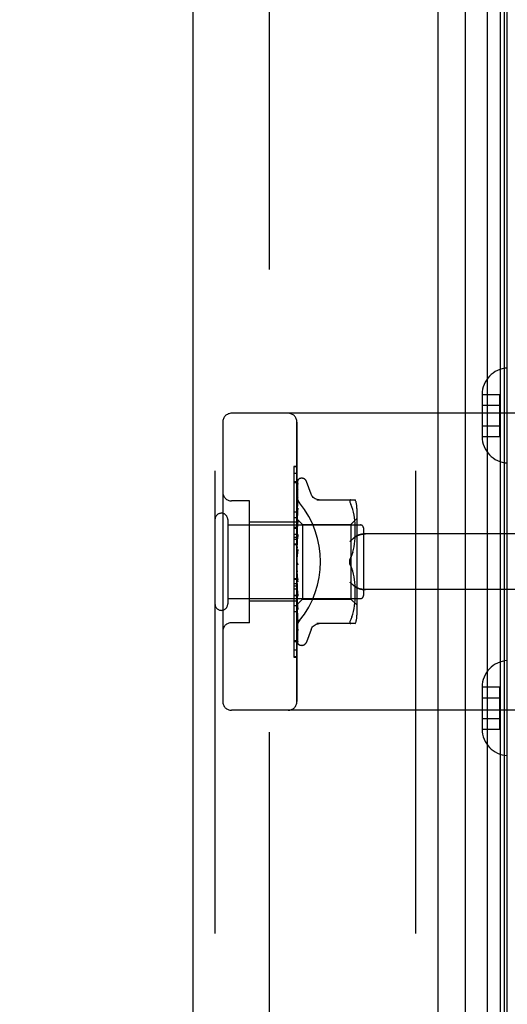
# Model space of a CAD drawing. Header units: inches. Extents: x 0 to 283, y 0 to 183.
# Tile 260 of 278: x 146.85 to 148.49, y 97.96 to 101.27. Entities that reach past the tile are written whole.
import ezdxf

# ---------------------------------------------------------------- set-up
doc = ezdxf.new("R2010")
doc.units = ezdxf.units.IN
doc.header["$LTSCALE"] = 15.583333
doc.header["$MEASUREMENT"] = 0
doc.linetypes.add('HIDDEN', pattern=[0.2, 0.1, -0.1])
doc.layers.get('0').update_dxf_attribs({"linetype": 'CONTINUOUS'})
for name, color, linetype in [('DEFAULT_2', 8, 'HIDDEN'), ('DIMENSIONS', 7, 'CONTINUOUS'), ('LEFTHAND_DOOR_ASSEMBLY', 7, 'CONTINUOUS'), ('RIGHTHAND_DOOR_ASSEMBLY', 7, 'CONTINUOUS')]:
    doc.layers.add(name, color=color, linetype=linetype)
doc.styles.get("Standard").update_dxf_attribs({"font": 'arial.ttf'})
doc.dimstyles.new('DIMSTYLE_1', dxfattribs={"dimtxt": 1.25, "dimasz": 1.666667, "dimexe": 0.09, "dimexo": 0.07, "dimgap": 0.0375, "dimtad": 0, "dimtih": 1, "dimtoh": 1, "dimzin": 4, "dimdsep": 46, "dimtxsty": 'Standard', "dimblk": '_FILLED', "dimblk1": '_FILLED', "dimblk2": '_FILLED', "dimcen": 0.09, "dimadec": 3, "dimazin": 1, "dimtfac": 1, "dimtdec": 3, "dimtofl": 0, "dimtmove": 0, "dimatfit": 3, "dimldrblk": '_FILLED', "dimfxl": 0, "dimtolj": 1, "dimtzin": 4, "dimarcsym": 0})

# ---------------------------------------------------------------- blocks, each defined once
blk = doc.blocks.new('_FILLED')
at = {"color": 0, "linetype": 'ByBlock'}
blk.add_solid([(0, 0), (-1, 0.2), (-1, -0.2)], dxfattribs=at)
blk = doc.blocks.new('*D12')
at = {"layer": 'DIMENSIONS', "color": 2, "linetype": 'Continuous'}
for p, q in [((147.4377, 125.072), (143.3374, 125.072)), ((144.8374, 125.072), (144.8374, 90.322)), ((144.8374, 53.072), (144.8374, 87.822)), ((147.4487, 53.072), (143.3374, 53.072))]:
    blk.add_line(p, q, dxfattribs=at)
at = {"layer": 'DIMENSIONS', "color": 2, "linetype": 'Continuous', "xscale": 1.6666666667, "yscale": 1.6666666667, "zscale": 1.6666666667}
for p, rotation in [((144.8374, 125.072), 90), ((144.8374, 53.072), 270)]:
    blk.add_blockref('_FILLED', p, dxfattribs=dict(at, rotation=rotation))
at = {"layer": 'DIMENSIONS', "color": 2, "linetype": 'Continuous', "insert": (144.8374, 89.697), "char_height": 1.25, "width": 4.36803, "attachment_point": 2, "line_spacing_factor": 0.9}
blk.add_mtext('72.00', dxfattribs=at)

msp = doc.modelspace()

# ---------------------------------------------------------------- linework, layer by layer
at = {"layer": 'DEFAULT_2', "color": 8, "linetype": 'HIDDEN'}
msp.add_line((147.6879, 123.8064), (147.6879, 54.3375), dxfattribs=at)
at = {"layer": 'LEFTHAND_DOOR_ASSEMBLY', "color": 8, "linetype": 'HIDDEN'}
for p, q in [((147.5054, 124.687), (147.5054, 53.457)), ((148.1804, 124.687), (148.1804, 53.457)), ((148.9794, 99.947), (147.5614, 99.947)), ((147.5314, 99.917), (147.5314, 98.977)), ((147.7814, 98.977), (147.7814, 99.917)), ((147.7714, 99.7448), (147.7714, 99.3341)), ((147.7814, 99.7448), (147.7714, 99.7448)), ((147.7814, 99.7163), (147.7714, 99.7163)), ((147.6214, 99.652), (147.5614, 99.652)), ((147.6214, 99.242), (147.6214, 99.652)), ((147.7814, 99.58), (147.6214, 99.58)), ((147.7814, 99.595), (147.7714, 99.595)), ((147.7814, 99.5389), (147.7714, 99.5389)), ((147.7814, 99.5288), (147.7714, 99.5288)), ((147.7814, 99.5217), (147.7714, 99.5217)), ((148.9794, 99.5407), (148.0118, 99.5407)), ((147.7814, 99.5066), (147.7714, 99.5066)), ((147.7714, 99.3903), (147.7814, 99.3903)), ((148.9794, 99.3532), (148.0118, 99.3532)), ((147.7814, 99.314), (147.6214, 99.314)), ((147.7714, 99.3341), (147.7814, 99.3341)), ((147.7714, 99.3336), (147.7714, 99.1264)), ((147.7814, 99.3336), (147.7714, 99.3336)), ((147.7814, 99.332), (147.7714, 99.332)), ((147.7814, 99.2786), (147.7714, 99.2786)), ((147.6214, 99.242), (147.5614, 99.242)), ((147.7714, 99.1817), (147.7814, 99.1817)), ((147.7814, 99.1272), (147.7714, 99.1272)), ((147.7714, 99.1264), (147.7814, 99.1264)), ((148.9794, 98.947), (147.5614, 98.947))]:
    msp.add_line(p, q, dxfattribs=at)
for points in [[(147.7902, 99.645), (147.7897, 99.6455), (147.7893, 99.6461), (147.7888, 99.6468), (147.7884, 99.6474), (147.7879, 99.648), (147.7875, 99.6487), (147.7871, 99.6494), (147.7867, 99.6501), (147.7862, 99.6508), (147.7859, 99.6515), (147.7855, 99.6522), (147.7851, 99.6529), (147.7848, 99.6537), (147.7844, 99.6544), (147.7841, 99.6552), (147.7838, 99.656), (147.7835, 99.6567), (147.7833, 99.6575), (147.783, 99.6583), (147.7828, 99.6591), (147.7826, 99.6599), (147.7824, 99.6607), (147.7822, 99.6614), (147.782, 99.6622), (147.7819, 99.663), (147.7817, 99.6638), (147.7816, 99.6646), (147.7816, 99.6653), (147.7815, 99.6661), (147.7814, 99.6669), (147.7814, 99.6676), (147.7814, 99.6684)], [(147.9606, 99.5157), (147.9611, 99.5163), (147.9617, 99.5169), (147.9622, 99.5174), (147.9627, 99.518), (147.9633, 99.5186), (147.9639, 99.5191), (147.9644, 99.5197), (147.965, 99.5203), (147.9656, 99.5208), (147.9662, 99.5214), (147.9668, 99.522), (147.9675, 99.5225), (147.9681, 99.5231), (147.9687, 99.5236), (147.9694, 99.5242), (147.97, 99.5247), (147.9707, 99.5253), (147.9713, 99.5258), (147.972, 99.5263), (147.9726, 99.5269), (147.9733, 99.5274), (147.974, 99.5279), (147.9746, 99.5284), (147.9753, 99.5289), (147.9759, 99.5294), (147.9766, 99.5299), (147.9773, 99.5303), (147.9779, 99.5308), (147.9786, 99.5312), (147.9792, 99.5317), (147.9799, 99.5321), (147.9806, 99.5325), (147.9812, 99.5329), (147.9818, 99.5333)], [(148.0118, 99.5407), (148.0106, 99.5407), (148.0093, 99.5407), (148.008, 99.5406), (148.0068, 99.5406), (148.0055, 99.5405), (148.0043, 99.5403), (148.0031, 99.5402), (148.0019, 99.5401), (148.0007, 99.5399), (147.9995, 99.5397), (147.9984, 99.5395), (147.9973, 99.5393), (147.9962, 99.539), (147.9951, 99.5388), (147.9941, 99.5385), (147.9931, 99.5382), (147.9921, 99.5379), (147.9912, 99.5376), (147.9902, 99.5373), (147.9894, 99.537), (147.9885, 99.5366), (147.9876, 99.5363), (147.9868, 99.536), (147.986, 99.5356), (147.9853, 99.5352), (147.9845, 99.5349), (147.9838, 99.5345), (147.9831, 99.5341), (147.9825, 99.5337), (147.9818, 99.5333)], [(147.9818, 99.3606), (147.9812, 99.361), (147.9806, 99.3614), (147.9799, 99.3619), (147.9792, 99.3623), (147.9786, 99.3627), (147.9779, 99.3632), (147.9773, 99.3637), (147.9766, 99.3641), (147.9759, 99.3646), (147.9753, 99.3651), (147.9746, 99.3656), (147.974, 99.3661), (147.9733, 99.3666), (147.9726, 99.3671), (147.972, 99.3676), (147.9713, 99.3682), (147.9707, 99.3687), (147.97, 99.3692), (147.9694, 99.3698), (147.9687, 99.3703), (147.9681, 99.3709), (147.9675, 99.3714), (147.9668, 99.372), (147.9662, 99.3726), (147.9656, 99.3731), (147.965, 99.3737), (147.9644, 99.3743), (147.9639, 99.3748), (147.9633, 99.3754), (147.9627, 99.376), (147.9622, 99.3765), (147.9617, 99.3771), (147.9611, 99.3777), (147.9606, 99.3782)], [(147.9818, 99.3606), (147.9825, 99.3602), (147.9831, 99.3599), (147.9838, 99.3595), (147.9845, 99.3591), (147.9853, 99.3587), (147.986, 99.3584), (147.9868, 99.358), (147.9876, 99.3577), (147.9885, 99.3573), (147.9894, 99.357), (147.9902, 99.3567), (147.9912, 99.3564), (147.9921, 99.3561), (147.9931, 99.3558), (147.9941, 99.3555), (147.9951, 99.3552), (147.9962, 99.355), (147.9973, 99.3547), (147.9984, 99.3545), (147.9995, 99.3543), (148.0007, 99.3541), (148.0019, 99.3539), (148.0031, 99.3538), (148.0043, 99.3536), (148.0055, 99.3535), (148.0068, 99.3534), (148.008, 99.3533), (148.0093, 99.3533), (148.0106, 99.3532), (148.0118, 99.3532)], [(147.7814, 99.2256), (147.7814, 99.2264), (147.7814, 99.2271), (147.7815, 99.2279), (147.7816, 99.2286), (147.7816, 99.2294), (147.7817, 99.2302), (147.7819, 99.231), (147.782, 99.2317), (147.7822, 99.2325), (147.7824, 99.2333), (147.7826, 99.2341), (147.7828, 99.2349), (147.783, 99.2357), (147.7833, 99.2364), (147.7835, 99.2372), (147.7838, 99.238), (147.7841, 99.2388), (147.7844, 99.2395), (147.7848, 99.2403), (147.7851, 99.241), (147.7855, 99.2418), (147.7859, 99.2425), (147.7862, 99.2432), (147.7867, 99.2439), (147.7871, 99.2446), (147.7875, 99.2453), (147.7879, 99.2459), (147.7884, 99.2466), (147.7888, 99.2472), (147.7893, 99.2478), (147.7897, 99.2484), (147.7902, 99.249)]]:
    msp.add_lwpolyline(points, dxfattribs=at)
for centre, start, end in [((147.5614, 99.917), 90, 180), ((147.7514, 99.917), 0, 90), ((147.5614, 99.682), 180, 270), ((147.5614, 99.212), 90, 180), ((147.5614, 98.977), 180, 270), ((147.7514, 98.977), 270, 360)]:
    msp.add_arc(centre, 0.03, start, end, dxfattribs=at)
msp.add_ellipse((147.5484, 99.447), major_axis=(0.3125, 0), ratio=1, start_param=-0.686108, end_param=0.686108, dxfattribs=at)
at = {"layer": 'RIGHTHAND_DOOR_ASSEMBLY', "color": 7, "linetype": 'Continuous'}
for p, q in [((148.4227, 53.4066), (148.4227, 124.7374)), ((148.3475, 124.709), (148.3475, 53.435)), ((148.4661, 124.7284), (148.4661, 53.4155)), ((148.4798, 124.7216), (148.4798, 53.4223)), ((148.4885, 124.7193), (148.4885, 53.4247))]:
    msp.add_line(p, q, dxfattribs=at)
at = {"layer": 'RIGHTHAND_DOOR_ASSEMBLY', "color": 3, "linetype": 'Continuous'}
for p, q in [((147.4304, 124.687), (147.4304, 53.457)), ((148.2554, 124.687), (148.2554, 53.457))]:
    msp.add_line(p, q, dxfattribs=at)
at = {"layer": 'RIGHTHAND_DOOR_ASSEMBLY', "color": 8, "linetype": 'HIDDEN'}
for p, q in [((147.5054, 124.687), (147.5054, 53.457)), ((148.1804, 124.687), (148.1804, 53.457)), ((148.4049, 100.0105), (148.4049, 100.0095)), ((148.4049, 100.0105), (148.4649, 100.0105)), ((148.4049, 100.0095), (148.4049, 99.8695)), ((148.4649, 99.8684), (148.4649, 100.0105)), ((148.4049, 99.9745), (148.4649, 99.9745)), ((148.9794, 99.947), (147.5614, 99.947)), ((147.5314, 99.917), (147.5314, 98.977)), ((147.7814, 99.917), (147.7814, 98.977)), ((148.4049, 99.9045), (148.4649, 99.9045)), ((148.4049, 99.8695), (148.4049, 99.8684)), ((148.4049, 99.8684), (148.4649, 99.8684)), ((147.7714, 99.7676), (147.7714, 99.5603)), ((147.7814, 99.7676), (147.7714, 99.7676)), ((147.7814, 99.7668), (147.7714, 99.7668)), ((147.7814, 99.7123), (147.7714, 99.7123)), ((147.7822, 99.5898), (147.7841, 99.7186)), ((147.7822, 99.5898), (147.7841, 99.718)), ((147.7822, 99.5846), (147.784, 99.7094)), ((147.7848, 99.7209), (147.7844, 99.7202)), ((147.7979, 99.7282), (147.7971, 99.7282)), ((147.829, 99.675), (147.8136, 99.7173)), ((147.7822, 99.5746), (147.784, 99.6907)), ((147.7822, 99.5744), (147.784, 99.6878)), ((147.784, 99.7085), (147.7834, 99.7073)), ((147.784, 99.6907), (147.7841, 99.6911)), ((147.784, 99.6878), (147.7841, 99.6883)), ((147.6214, 99.652), (147.5614, 99.652)), ((147.6214, 99.242), (147.6214, 99.652)), ((147.782, 99.6465), (147.7814, 99.6409)), ((147.7829, 99.6536), (147.782, 99.6465)), ((147.7822, 99.5599), (147.784, 99.6631)), ((147.7822, 99.5595), (147.784, 99.6592)), ((147.784, 99.6632), (147.7841, 99.6632)), ((147.784, 99.6592), (147.7841, 99.6593)), ((147.8487, 99.6553), (147.9779, 99.6553)), ((147.9625, 99.6553), (147.9612, 99.6551)), ((147.7714, 99.6154), (147.7814, 99.6154)), ((147.7833, 99.6205), (147.782, 99.6083)), ((147.7822, 99.5411), (147.784, 99.6278)), ((147.7822, 99.5407), (147.784, 99.623)), ((147.784, 99.6276), (147.7833, 99.6205)), ((147.784, 99.6278), (147.784, 99.6276)), ((147.9661, 99.6323), (147.9625, 99.6407)), ((147.9692, 99.6234), (147.9661, 99.6323)), ((147.9717, 99.6141), (147.9692, 99.6235)), ((147.9737, 99.6045), (147.9717, 99.6141)), ((147.9834, 99.6266), (147.9834, 99.2674)), ((147.5484, 99.589), (147.5484, 99.305)), ((147.7814, 99.58), (147.6214, 99.58)), ((147.782, 99.6083), (147.7814, 99.602)), ((147.7814, 99.5912), (147.8004, 99.5722)), ((147.7814, 99.5877), (147.7822, 99.5847)), ((147.784, 99.5856), (147.7814, 99.5575)), ((147.7814, 99.5825), (147.7822, 99.5846)), ((147.7814, 99.5791), (147.7822, 99.5746)), ((147.7822, 99.5898), (147.7822, 99.5898)), ((147.7822, 99.5898), (147.7822, 99.5898)), ((147.7822, 99.5188), (147.784, 99.5859)), ((147.7822, 99.5847), (147.7822, 99.5846)), ((147.7822, 99.5846), (147.7822, 99.5847)), ((147.7822, 99.5183), (147.784, 99.5804)), ((147.784, 99.5859), (147.784, 99.5856)), ((147.9634, 99.5722), (147.9834, 99.5922)), ((147.9752, 99.595), (147.9737, 99.6046)), ((147.9763, 99.5856), (147.9752, 99.595)), ((147.9771, 99.5767), (147.9763, 99.5856)), ((147.9775, 99.568), (147.9771, 99.5767)), ((147.5484, 99.571), (147.9954, 99.571)), ((147.7814, 99.562), (147.7714, 99.562)), ((147.7714, 99.5603), (147.7814, 99.5603)), ((147.7714, 99.5599), (147.7714, 99.1492)), ((147.7814, 99.5599), (147.7714, 99.5599)), ((147.7814, 99.5707), (147.7822, 99.5744)), ((147.7814, 99.5658), (147.7822, 99.5599)), ((147.7814, 99.5545), (147.7822, 99.5596)), ((147.7814, 99.5482), (147.7822, 99.5412)), ((147.7822, 99.5746), (147.7822, 99.5744)), ((147.7822, 99.5744), (147.7822, 99.5746)), ((147.7822, 99.5599), (147.7822, 99.5596)), ((147.7822, 99.5595), (147.7822, 99.5599)), ((147.8004, 99.5722), (147.8004, 99.3217)), ((147.8004, 99.5722), (147.9634, 99.5722)), ((147.9634, 99.5722), (147.9634, 99.3217)), ((147.9778, 99.5596), (147.9775, 99.5681)), ((147.9779, 99.5513), (147.9778, 99.5598)), ((147.9778, 99.5429), (147.9779, 99.5515)), ((148.0054, 99.561), (148.0054, 99.333)), ((147.7814, 99.5343), (147.7822, 99.5407)), ((147.784, 99.5386), (147.7814, 99.5091)), ((147.7814, 99.5269), (147.7822, 99.519)), ((147.7814, 99.511), (147.7822, 99.5185)), ((147.7822, 99.5407), (147.7822, 99.5412)), ((147.7822, 99.5411), (147.7822, 99.5407)), ((147.7822, 99.4939), (147.784, 99.5389)), ((147.7822, 99.4934), (147.784, 99.5329)), ((147.7822, 99.5187), (147.7822, 99.519)), ((147.7822, 99.5188), (147.7822, 99.5185)), ((147.7822, 99.5183), (147.7822, 99.5187)), ((147.784, 99.5389), (147.784, 99.5386)), ((147.9751, 99.507), (147.9763, 99.5165)), ((147.9763, 99.5163), (147.9771, 99.5256)), ((147.977, 99.5254), (147.9776, 99.5345)), ((147.9775, 99.5343), (147.9778, 99.5431)), ((148.9794, 99.5407), (148.0118, 99.5407)), ((147.7814, 99.5036), (147.7714, 99.5036)), ((147.7814, 99.5027), (147.7822, 99.4942)), ((147.7814, 99.4854), (147.7822, 99.4937)), ((147.784, 99.4884), (147.7814, 99.4584)), ((147.7822, 99.4934), (147.7822, 99.4942)), ((147.7822, 99.4939), (147.7822, 99.4937)), ((147.7822, 99.4665), (147.784, 99.4819)), ((147.9692, 99.479), (147.9717, 99.4883)), ((147.9717, 99.4882), (147.9737, 99.4977)), ((147.9736, 99.4976), (147.9752, 99.5072)), ((147.7814, 99.4765), (147.7822, 99.4677)), ((147.7814, 99.4493), (147.7822, 99.4404)), ((147.9625, 99.4616), (147.9661, 99.4701)), ((147.7814, 99.4435), (147.7816, 99.4431)), ((147.7814, 99.431), (147.7822, 99.4399)), ((147.7814, 99.4219), (147.7822, 99.4134)), ((147.7814, 99.4042), (147.7822, 99.4129)), ((147.7822, 99.4417), (147.7829, 99.4407)), ((147.784, 99.3862), (147.7822, 99.4138)), ((147.7822, 99.4138), (147.7822, 99.4129)), ((147.7822, 99.4132), (147.7822, 99.4134)), ((147.784, 99.38), (147.7822, 99.4132)), ((147.9625, 99.4324), (147.9661, 99.4238)), ((147.9692, 99.4149), (147.9661, 99.4238)), ((147.9717, 99.4056), (147.9692, 99.415)), ((147.7814, 99.3873), (147.7714, 99.3873)), ((147.784, 99.3802), (147.7814, 99.4101)), ((147.7814, 99.3955), (147.7822, 99.3876)), ((147.7814, 99.3789), (147.7822, 99.3871)), ((147.784, 99.3368), (147.7822, 99.3878)), ((147.7822, 99.3878), (147.7822, 99.3871)), ((147.7822, 99.3873), (147.7822, 99.3876)), ((147.784, 99.3311), (147.7822, 99.3873)), ((147.784, 99.3802), (147.784, 99.38)), ((147.9737, 99.3962), (147.9717, 99.4057)), ((147.9752, 99.3868), (147.9736, 99.3963)), ((147.9763, 99.3775), (147.9751, 99.387)), ((147.9771, 99.3683), (147.9763, 99.3776)), ((147.7814, 99.3723), (147.7714, 99.3723)), ((147.7814, 99.3651), (147.7714, 99.3651)), ((147.7814, 99.355), (147.7714, 99.355)), ((147.7814, 99.3709), (147.7822, 99.364)), ((147.7814, 99.356), (147.7822, 99.3635)), ((147.7814, 99.3603), (147.784, 99.3313)), ((147.7814, 99.3491), (147.7822, 99.3433)), ((147.784, 99.2916), (147.7822, 99.3641)), ((147.7822, 99.3641), (147.7822, 99.3635)), ((147.7822, 99.3636), (147.7822, 99.364)), ((147.784, 99.2864), (147.7822, 99.3636)), ((147.9776, 99.3595), (147.977, 99.3685)), ((147.9778, 99.3509), (147.9775, 99.3597)), ((147.9779, 99.3425), (147.9778, 99.3511)), ((148.9794, 99.3532), (148.0118, 99.3532)), ((147.5484, 99.323), (147.9954, 99.323)), ((147.7814, 99.314), (147.6214, 99.314)), ((147.7814, 99.3365), (147.7822, 99.343)), ((147.7814, 99.3308), (147.7822, 99.3264)), ((147.7814, 99.3209), (147.7822, 99.3261)), ((147.7814, 99.3167), (147.7822, 99.3139)), ((147.7814, 99.3099), (147.7822, 99.3137)), ((147.784, 99.252), (147.7822, 99.3434)), ((147.7822, 99.3434), (147.7822, 99.343)), ((147.7822, 99.343), (147.7822, 99.3433)), ((147.784, 99.2476), (147.7822, 99.343)), ((147.7822, 99.3265), (147.7822, 99.3261)), ((147.784, 99.2194), (147.7822, 99.3265)), ((147.7822, 99.3262), (147.7822, 99.3264)), ((147.784, 99.216), (147.7822, 99.3262)), ((147.7822, 99.3035), (147.8004, 99.3217)), ((147.7822, 99.3139), (147.7822, 99.3137)), ((147.784, 99.1951), (147.7822, 99.3139)), ((147.7822, 99.3137), (147.7822, 99.3139)), ((147.784, 99.1928), (147.7822, 99.3137)), ((147.784, 99.3313), (147.784, 99.3311)), ((147.8004, 99.3217), (147.9634, 99.3217)), ((147.9634, 99.3217), (147.9834, 99.3017)), ((147.9763, 99.3083), (147.9771, 99.3173)), ((147.9771, 99.3172), (147.9775, 99.326)), ((147.9775, 99.3258), (147.9778, 99.3343)), ((147.9778, 99.3342), (147.9779, 99.3426)), ((147.7814, 99.299), (147.7714, 99.299)), ((147.7814, 99.3039), (147.7822, 99.306)), ((147.7814, 99.3028), (147.7822, 99.3035)), ((147.7822, 99.3062), (147.7822, 99.306)), ((147.7841, 99.1788), (147.7822, 99.3062)), ((147.7822, 99.3061), (147.7822, 99.3061)), ((147.7841, 99.1744), (147.7822, 99.3035)), ((147.7828, 99.2986), (147.784, 99.2866)), ((147.784, 99.2866), (147.784, 99.2864)), ((147.9692, 99.2705), (147.9717, 99.2799)), ((147.9717, 99.2799), (147.9737, 99.2895)), ((147.9737, 99.2894), (147.9752, 99.299)), ((147.9752, 99.299), (147.9763, 99.3084)), ((147.7814, 99.2717), (147.782, 99.2657)), ((147.782, 99.2657), (147.7828, 99.2581)), ((147.784, 99.2476), (147.784, 99.2476)), ((147.9661, 99.2617), (147.9625, 99.2532)), ((147.9661, 99.2617), (147.9692, 99.2706)), ((147.6214, 99.242), (147.5614, 99.242)), ((147.7841, 99.2158), (147.784, 99.216)), ((147.829, 99.219), (147.8136, 99.1767)), ((147.9779, 99.2387), (147.8487, 99.2387)), ((147.7842, 99.1942), (147.784, 99.1951)), ((147.7841, 99.1921), (147.784, 99.1928)), ((147.7814, 99.1776), (147.7714, 99.1776)), ((147.7814, 99.1492), (147.7714, 99.1492)), ((147.7855, 99.1705), (147.7857, 99.1703)), ((147.7979, 99.1657), (147.7971, 99.1657)), ((148.4049, 99.0255), (148.4049, 99.0245)), ((148.4049, 99.0255), (148.4649, 99.0255)), ((148.4049, 99.0245), (148.4049, 98.8845)), ((148.4649, 98.8834), (148.4649, 99.0255)), ((148.4049, 98.9895), (148.4649, 98.9895)), ((148.9794, 98.947), (147.5614, 98.947)), ((148.4049, 98.9195), (148.4649, 98.9195)), ((148.4049, 98.8845), (148.4049, 98.8834)), ((148.4049, 98.8834), (148.4649, 98.8834))]:
    msp.add_line(p, q, dxfattribs=at)
for points in [[(147.7847, 99.7213), (147.7843, 99.7205), (147.7837, 99.7192), (147.7832, 99.7178), (147.7827, 99.7163), (147.7822, 99.7148), (147.7818, 99.7132), (147.7814, 99.7115)], [(147.7844, 99.7202), (147.7841, 99.7199), (147.7838, 99.7195), (147.7835, 99.719), (147.7832, 99.7186), (147.7829, 99.7181), (147.7826, 99.7175), (147.7823, 99.7169), (147.782, 99.7163), (147.7818, 99.7157), (147.7815, 99.715), (147.7814, 99.7148)], [(147.7822, 99.7192), (147.7822, 99.719), (147.7818, 99.7182), (147.7814, 99.7172)], [(147.7842, 99.7105), (147.7839, 99.7091), (147.7834, 99.7071), (147.7829, 99.705), (147.7825, 99.7029), (147.7821, 99.7006), (147.7817, 99.6984), (147.7814, 99.6966)], [(147.7843, 99.7089), (147.7843, 99.709), (147.7843, 99.709), (147.7843, 99.709), (147.7842, 99.7088), (147.784, 99.7085)], [(147.784, 99.7186), (147.7841, 99.7192), (147.7842, 99.7198), (147.7843, 99.7204), (147.7845, 99.7209), (147.7847, 99.7213)], [(147.784, 99.718), (147.7841, 99.7184), (147.7842, 99.719), (147.7843, 99.7196), (147.7844, 99.7201), (147.7846, 99.7205), (147.7847, 99.7207), (147.7848, 99.7209), (147.7849, 99.7209)], [(147.784, 99.7094), (147.7841, 99.7098), (147.7841, 99.7103), (147.7842, 99.7105)], [(147.7849, 99.7209), (147.7849, 99.7209), (147.7848, 99.7209)], [(147.7834, 99.7073), (147.7831, 99.7068), (147.7828, 99.7063), (147.7825, 99.7057), (147.7823, 99.7052), (147.782, 99.7045), (147.7817, 99.7039), (147.7815, 99.7032), (147.7814, 99.703)], [(147.7841, 99.6911), (147.7838, 99.6891), (147.7833, 99.6863), (147.7829, 99.6835), (147.7825, 99.6806), (147.782, 99.6777), (147.7817, 99.6747), (147.7814, 99.6728)], [(147.7829, 99.6856), (147.7825, 99.6849), (147.7822, 99.6842), (147.7819, 99.6834), (147.7816, 99.6826), (147.7814, 99.6822)], [(147.7841, 99.6883), (147.7841, 99.6883), (147.7841, 99.6882), (147.784, 99.688), (147.7839, 99.6877), (147.7837, 99.6873), (147.7835, 99.6868), (147.7829, 99.6856)], [(147.784, 99.7076), (147.7841, 99.7081), (147.7841, 99.7085), (147.7842, 99.7088), (147.7843, 99.7089)], [(147.7814, 99.6684), (147.7814, 99.6676), (147.7814, 99.6669), (147.7815, 99.6661), (147.7816, 99.6653), (147.7816, 99.6646), (147.7817, 99.6638), (147.7819, 99.663), (147.782, 99.6622), (147.7822, 99.6614), (147.7824, 99.6607), (147.7826, 99.6599), (147.7828, 99.6591), (147.783, 99.6583), (147.7833, 99.6575), (147.7835, 99.6567), (147.7838, 99.656), (147.7841, 99.6552), (147.7844, 99.6544), (147.7848, 99.6537), (147.7851, 99.6529), (147.7855, 99.6522), (147.7859, 99.6515), (147.7862, 99.6508), (147.7867, 99.6501), (147.7871, 99.6494), (147.7875, 99.6487), (147.7879, 99.648), (147.7884, 99.6474), (147.7888, 99.6468), (147.7893, 99.6461), (147.7897, 99.6455), (147.7902, 99.645)], [(147.7841, 99.6593), (147.7841, 99.6593), (147.784, 99.6592), (147.784, 99.6589), (147.7838, 99.6585), (147.7836, 99.6579), (147.7833, 99.6574), (147.783, 99.6567), (147.7827, 99.656), (147.7824, 99.6552), (147.782, 99.6544), (147.7817, 99.6535), (147.7814, 99.6528)], [(147.7841, 99.6632), (147.7837, 99.6607), (147.7829, 99.6536)], [(147.8565, 99.6553), (147.8529, 99.6556), (147.8492, 99.6563), (147.8456, 99.6574), (147.8423, 99.6591), (147.8391, 99.6611), (147.8363, 99.6635), (147.8337, 99.6663), (147.8316, 99.6693), (147.8299, 99.6726), (147.8291, 99.6745)], [(147.9596, 99.6538), (147.9592, 99.6527), (147.9591, 99.6514), (147.9592, 99.6499), (147.9596, 99.648), (147.9603, 99.6459), (147.9612, 99.6435), (147.9625, 99.6407)], [(147.9596, 99.6538), (147.9603, 99.6546), (147.9612, 99.6551)], [(147.7822, 99.6182), (147.7819, 99.6174), (147.7816, 99.6166), (147.7814, 99.6162)], [(147.784, 99.623), (147.784, 99.6228), (147.784, 99.6225), (147.7839, 99.6221), (147.7837, 99.6216), (147.7835, 99.621), (147.7832, 99.6203), (147.7829, 99.6196), (147.7822, 99.6182)], [(147.7814, 99.5912), (147.7816, 99.5909), (147.7818, 99.5906), (147.782, 99.5902), (147.7822, 99.5898)], [(147.7814, 99.5909), (147.7817, 99.5905), (147.7819, 99.5903), (147.7821, 99.5901), (147.7822, 99.5899), (147.7822, 99.5898), (147.7822, 99.5898)], [(147.7814, 99.5902), (147.7817, 99.59), (147.7819, 99.5899), (147.7821, 99.5898), (147.7822, 99.5897), (147.7822, 99.5898), (147.7822, 99.5898)], [(147.7814, 99.5894), (147.7816, 99.5896), (147.7818, 99.5897), (147.782, 99.5898), (147.7822, 99.5898)], [(147.7814, 99.5863), (147.7817, 99.5859), (147.7819, 99.5855), (147.7821, 99.5852), (147.7822, 99.5849), (147.7822, 99.5847), (147.7822, 99.5847)], [(147.7814, 99.5844), (147.7817, 99.5843), (147.7819, 99.5843), (147.7821, 99.5843), (147.7822, 99.5844), (147.7822, 99.5846)], [(147.7814, 99.5767), (147.7817, 99.5762), (147.7819, 99.5758), (147.7821, 99.5753), (147.7822, 99.575), (147.7822, 99.5747), (147.7822, 99.5746)], [(147.7828, 99.5765), (147.7821, 99.575), (147.7818, 99.5743), (147.7814, 99.5735)], [(147.784, 99.5804), (147.784, 99.5803), (147.784, 99.5798), (147.7839, 99.5793), (147.7837, 99.5786), (147.7834, 99.578), (147.7831, 99.5772), (147.7828, 99.5765)], [(147.7814, 99.5736), (147.7817, 99.5737), (147.7819, 99.5737), (147.7821, 99.5739), (147.7822, 99.5741), (147.7822, 99.5744)], [(147.7814, 99.5624), (147.7817, 99.5619), (147.7819, 99.5613), (147.7821, 99.5608), (147.7822, 99.5604), (147.7822, 99.56), (147.7822, 99.5599)], [(147.7814, 99.5583), (147.7817, 99.5584), (147.7819, 99.5586), (147.7821, 99.5589), (147.7822, 99.5592), (147.7822, 99.5595)], [(147.7814, 99.5439), (147.7817, 99.5433), (147.7819, 99.5428), (147.7821, 99.5422), (147.7822, 99.5417), (147.7822, 99.5412), (147.7822, 99.5411)], [(147.7814, 99.5389), (147.7817, 99.5392), (147.7819, 99.5395), (147.7821, 99.5398), (147.7822, 99.5402), (147.7822, 99.5407)], [(147.784, 99.5329), (147.784, 99.5323), (147.7839, 99.5316), (147.7836, 99.5309), (147.7834, 99.5302), (147.7831, 99.5296), (147.7828, 99.5289), (147.7824, 99.5283), (147.7821, 99.5277), (147.7818, 99.5271), (147.7815, 99.5265), (147.7814, 99.5263)], [(147.7814, 99.522), (147.7817, 99.5214), (147.7819, 99.5208), (147.7821, 99.5202), (147.7822, 99.5196), (147.7822, 99.519), (147.7822, 99.5188)], [(147.7814, 99.5162), (147.7817, 99.5165), (147.7819, 99.5169), (147.782, 99.5173), (147.7821, 99.5177), (147.7822, 99.5182), (147.7822, 99.5183)], [(147.9818, 99.5333), (147.9812, 99.5329), (147.9806, 99.5325), (147.9799, 99.5321), (147.9792, 99.5317), (147.9786, 99.5312), (147.9779, 99.5308), (147.9773, 99.5303), (147.9766, 99.5299), (147.9759, 99.5294), (147.9753, 99.5289), (147.9746, 99.5284), (147.974, 99.5279), (147.9733, 99.5274), (147.9726, 99.5269), (147.972, 99.5263), (147.9713, 99.5258), (147.9707, 99.5253), (147.97, 99.5247), (147.9694, 99.5242), (147.9687, 99.5236), (147.9681, 99.5231), (147.9675, 99.5225), (147.9668, 99.522), (147.9662, 99.5214), (147.9656, 99.5208), (147.965, 99.5203), (147.9644, 99.5197), (147.9639, 99.5191), (147.9633, 99.5186), (147.9627, 99.518), (147.9622, 99.5174), (147.9617, 99.5169), (147.9611, 99.5163), (147.9606, 99.5157)], [(147.9818, 99.5333), (147.9825, 99.5337), (147.9831, 99.5341), (147.9838, 99.5345), (147.9845, 99.5349), (147.9853, 99.5352), (147.986, 99.5356), (147.9868, 99.536), (147.9876, 99.5363), (147.9885, 99.5366), (147.9894, 99.537), (147.9902, 99.5373), (147.9912, 99.5376), (147.9921, 99.5379), (147.9931, 99.5382), (147.9941, 99.5385), (147.9951, 99.5388), (147.9962, 99.539), (147.9973, 99.5393), (147.9984, 99.5395), (147.9995, 99.5397), (148.0007, 99.5399), (148.0019, 99.5401), (148.0031, 99.5402), (148.0043, 99.5403), (148.0055, 99.5405), (148.0068, 99.5406), (148.008, 99.5406), (148.0093, 99.5407), (148.0106, 99.5407), (148.0118, 99.5407)], [(147.7814, 99.4973), (147.7817, 99.4967), (147.7819, 99.4961), (147.7821, 99.4954), (147.7822, 99.4948), (147.7822, 99.4942), (147.7822, 99.4939)], [(147.7814, 99.491), (147.7817, 99.4914), (147.7819, 99.4919), (147.7821, 99.4925), (147.7822, 99.493), (147.7822, 99.4934)], [(147.784, 99.482), (147.784, 99.4815), (147.7838, 99.4809), (147.7836, 99.4802), (147.7833, 99.4797), (147.7831, 99.4791), (147.7828, 99.4787), (147.7825, 99.4783), (147.7823, 99.4779), (147.782, 99.4775), (147.7818, 99.4771), (147.7815, 99.4767), (147.7814, 99.4766)], [(147.9692, 99.4791), (147.9661, 99.4702), (147.9625, 99.4616)], [(147.7814, 99.4708), (147.7817, 99.4702), (147.7819, 99.4696), (147.7821, 99.469), (147.7822, 99.4684), (147.7822, 99.4677), (147.7822, 99.4671)], [(147.7814, 99.4642), (147.7817, 99.4647), (147.7819, 99.4653), (147.7821, 99.4659), (147.7822, 99.4665)], [(147.7822, 99.4665), (147.7822, 99.4671), (147.7822, 99.4677)], [(147.9591, 99.447), (147.9591, 99.4494), (147.9594, 99.4518), (147.9599, 99.4543), (147.9606, 99.4568), (147.9615, 99.4592), (147.9625, 99.4616)], [(147.96, 99.4546), (147.9597, 99.4531), (147.9594, 99.4516), (147.9592, 99.45), (147.9591, 99.4485), (147.9591, 99.447)], [(147.9591, 99.447), (147.9591, 99.4451), (147.9593, 99.4432), (147.9596, 99.4412), (147.96, 99.4393)], [(147.9625, 99.4324), (147.9615, 99.4348), (147.9606, 99.4372), (147.9599, 99.4397), (147.9594, 99.4422), (147.9591, 99.4446), (147.9591, 99.447)], [(147.9625, 99.4616), (147.9619, 99.4603), (147.9614, 99.459), (147.9609, 99.4576), (147.9604, 99.4561)], [(147.7814, 99.4426), (147.7816, 99.4424), (147.7817, 99.4422), (147.7819, 99.442), (147.782, 99.4419), (147.782, 99.4418), (147.7821, 99.4418)], [(147.7814, 99.4368), (147.7817, 99.4374), (147.7819, 99.438), (147.7821, 99.4386), (147.7822, 99.4392), (147.7822, 99.4398), (147.7822, 99.4404)], [(147.7814, 99.4162), (147.7817, 99.4157), (147.7819, 99.4152), (147.7821, 99.4147), (147.7822, 99.4141), (147.7822, 99.4138)], [(147.7814, 99.4097), (147.7817, 99.4104), (147.7819, 99.411), (147.7821, 99.4116), (147.7822, 99.4122), (147.7822, 99.4128), (147.7822, 99.4132)], [(147.7816, 99.4431), (147.7817, 99.4429), (147.7819, 99.4423), (147.7821, 99.4417), (147.7822, 99.4411), (147.7822, 99.4405), (147.7822, 99.4399)], [(147.7829, 99.4407), (147.7828, 99.441), (147.7825, 99.4414), (147.7823, 99.4418), (147.782, 99.4422), (147.7818, 99.4427), (147.7816, 99.4431)], [(147.7821, 99.4418), (147.7822, 99.4416), (147.7822, 99.4416), (147.7823, 99.4416), (147.7823, 99.4415), (147.7824, 99.4414), (147.7824, 99.4414), (147.7825, 99.4413), (147.7826, 99.4412)], [(147.7827, 99.4411), (147.7827, 99.441), (147.7828, 99.4409), (147.7829, 99.4408), (147.783, 99.4407)], [(147.783, 99.4407), (147.7832, 99.4404), (147.7834, 99.44), (147.7836, 99.4395), (147.7838, 99.439), (147.7839, 99.4384), (147.784, 99.4378), (147.784, 99.4372), (147.784, 99.4366)], [(147.9605, 99.4375), (147.9611, 99.4357), (147.9618, 99.434), (147.9625, 99.4324)], [(147.7814, 99.3923), (147.7815, 99.3921), (147.7818, 99.3915), (147.7824, 99.3906)], [(147.7814, 99.3901), (147.7817, 99.3897), (147.7819, 99.3893), (147.7821, 99.3888), (147.7822, 99.3882), (147.7822, 99.3878)], [(147.7814, 99.384), (147.7817, 99.3847), (147.7819, 99.3853), (147.7821, 99.3859), (147.7822, 99.3865), (147.7822, 99.3871), (147.7822, 99.3873)], [(147.7824, 99.3906), (147.7827, 99.39), (147.783, 99.3895), (147.7833, 99.3889), (147.7836, 99.3883), (147.7838, 99.3876), (147.7839, 99.3869), (147.784, 99.3863), (147.784, 99.3862)], [(147.9606, 99.3782), (147.9611, 99.3777), (147.9617, 99.3771), (147.9622, 99.3765), (147.9627, 99.376), (147.9633, 99.3754), (147.9639, 99.3748), (147.9644, 99.3743), (147.965, 99.3737), (147.9656, 99.3731), (147.9662, 99.3726), (147.9668, 99.372), (147.9675, 99.3714), (147.9681, 99.3709), (147.9687, 99.3703), (147.9694, 99.3698), (147.97, 99.3692), (147.9707, 99.3687), (147.9713, 99.3682), (147.972, 99.3676), (147.9726, 99.3671), (147.9733, 99.3666), (147.974, 99.3661), (147.9746, 99.3656), (147.9753, 99.3651), (147.9759, 99.3646), (147.9766, 99.3641), (147.9773, 99.3637), (147.9779, 99.3632), (147.9786, 99.3627), (147.9792, 99.3623), (147.9799, 99.3619), (147.9806, 99.3614), (147.9812, 99.361), (147.9818, 99.3606)], [(147.7814, 99.3661), (147.7817, 99.3657), (147.7819, 99.3654), (147.7821, 99.365), (147.7822, 99.3645), (147.7822, 99.3641)], [(147.7814, 99.3606), (147.7817, 99.3612), (147.7819, 99.3618), (147.7821, 99.3624), (147.7822, 99.363), (147.7822, 99.3635), (147.7822, 99.3636)], [(147.7814, 99.3449), (147.7817, 99.3447), (147.7819, 99.3445), (147.7821, 99.3442), (147.7822, 99.3438), (147.7822, 99.3434)], [(148.0118, 99.3532), (148.0106, 99.3532), (148.0093, 99.3533), (148.008, 99.3533), (148.0068, 99.3534), (148.0055, 99.3535), (148.0043, 99.3536), (148.0031, 99.3538), (148.0019, 99.3539), (148.0007, 99.3541), (147.9995, 99.3543), (147.9984, 99.3545), (147.9973, 99.3547), (147.9962, 99.355), (147.9951, 99.3552), (147.9941, 99.3555), (147.9931, 99.3558), (147.9921, 99.3561), (147.9912, 99.3564), (147.9902, 99.3567), (147.9894, 99.357), (147.9885, 99.3573), (147.9876, 99.3577), (147.9868, 99.358), (147.986, 99.3584), (147.9853, 99.3587), (147.9845, 99.3591), (147.9838, 99.3595), (147.9831, 99.3599), (147.9825, 99.3602), (147.9818, 99.3606)], [(147.7814, 99.3436), (147.7817, 99.343), (147.782, 99.3423)], [(147.7814, 99.3403), (147.7817, 99.3409), (147.7819, 99.3414), (147.7821, 99.342), (147.7822, 99.3425), (147.7822, 99.3429), (147.7822, 99.343)], [(147.7814, 99.3275), (147.7817, 99.3274), (147.7819, 99.3272), (147.7821, 99.327), (147.7822, 99.3268), (147.7822, 99.3265)], [(147.7814, 99.3239), (147.7817, 99.3244), (147.7819, 99.3249), (147.7821, 99.3253), (147.7822, 99.3257), (147.7822, 99.3261), (147.7822, 99.3262)], [(147.7814, 99.3143), (147.7817, 99.3144), (147.7819, 99.3144), (147.7821, 99.3143), (147.7822, 99.3141), (147.7822, 99.3139)], [(147.7814, 99.3119), (147.7817, 99.3123), (147.7819, 99.3127), (147.7821, 99.3131), (147.7822, 99.3134), (147.7822, 99.3137), (147.7822, 99.3137)], [(147.7814, 99.3136), (147.7816, 99.3112), (147.7828, 99.2986)], [(147.782, 99.3423), (147.7827, 99.341), (147.783, 99.3403), (147.7834, 99.3395), (147.7836, 99.3388), (147.7838, 99.3381), (147.784, 99.3375), (147.784, 99.3369), (147.784, 99.3368)], [(147.7814, 99.3074), (147.7816, 99.307), (147.7818, 99.3067), (147.782, 99.3064), (147.7822, 99.3061)], [(147.7814, 99.306), (147.7817, 99.3062), (147.7819, 99.3063), (147.7821, 99.3063), (147.7822, 99.3063), (147.7822, 99.3062)], [(147.7814, 99.3047), (147.7817, 99.3051), (147.7819, 99.3054), (147.7821, 99.3057), (147.7822, 99.3059), (147.7822, 99.306), (147.7822, 99.3061)], [(147.7814, 99.303), (147.7816, 99.3031), (147.7818, 99.3032), (147.782, 99.3033), (147.7822, 99.3035)], [(147.7814, 99.2985), (147.7815, 99.2983), (147.7818, 99.2975), (147.7822, 99.2967)], [(147.7822, 99.2967), (147.7829, 99.2951), (147.7833, 99.2943), (147.7836, 99.2936), (147.7838, 99.2929), (147.7839, 99.2923), (147.784, 99.2919), (147.784, 99.2916)], [(147.7814, 99.2586), (147.7816, 99.2581), (147.7819, 99.2573), (147.7823, 99.2565), (147.783, 99.255)], [(147.7902, 99.249), (147.7897, 99.2484), (147.7893, 99.2478), (147.7888, 99.2472), (147.7884, 99.2466), (147.7879, 99.2459), (147.7875, 99.2453), (147.7871, 99.2446), (147.7867, 99.2439), (147.7862, 99.2432), (147.7859, 99.2425), (147.7855, 99.2418), (147.7851, 99.241), (147.7848, 99.2403), (147.7844, 99.2395), (147.7841, 99.2388), (147.7838, 99.238), (147.7835, 99.2372), (147.7833, 99.2364), (147.783, 99.2357), (147.7828, 99.2349), (147.7826, 99.2341), (147.7824, 99.2333), (147.7822, 99.2325), (147.782, 99.2317), (147.7819, 99.231), (147.7817, 99.2302), (147.7816, 99.2294), (147.7816, 99.2286), (147.7815, 99.2279), (147.7814, 99.2271), (147.7814, 99.2264), (147.7814, 99.2256)], [(147.7828, 99.2581), (147.7833, 99.2543), (147.784, 99.2477)], [(147.783, 99.255), (147.7833, 99.2543), (147.7835, 99.2537), (147.7837, 99.2531), (147.7839, 99.2526), (147.784, 99.2523), (147.784, 99.252), (147.784, 99.252)], [(147.9625, 99.2532), (147.9612, 99.2505), (147.9603, 99.248), (147.9596, 99.2459), (147.9592, 99.2441), (147.9591, 99.2426), (147.9592, 99.2412), (147.9596, 99.2402), (147.9603, 99.2394), (147.9612, 99.2388), (147.9625, 99.2387)], [(147.7814, 99.2362), (147.7816, 99.2341), (147.782, 99.2309), (147.7824, 99.2277), (147.7829, 99.2244), (147.7833, 99.2212), (147.7841, 99.2158)], [(147.7814, 99.2255), (147.7815, 99.2252), (147.7818, 99.2243), (147.7822, 99.2235), (147.7825, 99.2227), (147.7832, 99.2213)], [(147.7832, 99.2213), (147.7835, 99.2207), (147.7837, 99.2202), (147.7839, 99.2197), (147.784, 99.2196)], [(147.784, 99.2196), (147.784, 99.2194), (147.7841, 99.2192), (147.7841, 99.2192), (147.7841, 99.2193), (147.784, 99.2194)], [(147.8291, 99.2195), (147.8299, 99.2214), (147.8316, 99.2246), (147.8337, 99.2277), (147.8363, 99.2304), (147.8391, 99.2329), (147.8423, 99.2349), (147.8456, 99.2365), (147.8492, 99.2377), (147.8529, 99.2384), (147.8565, 99.2387)], [(147.7814, 99.2082), (147.7817, 99.2064), (147.7821, 99.2037), (147.7825, 99.2012), (147.7829, 99.1986), (147.7833, 99.1962), (147.7838, 99.1937), (147.7841, 99.1921)], [(147.7814, 99.2003), (147.7816, 99.1996), (147.7819, 99.1989), (147.7822, 99.1982), (147.7825, 99.1975), (147.7828, 99.1969), (147.7831, 99.1963), (147.7837, 99.1953)], [(147.7814, 99.1887), (147.7817, 99.1871), (147.7821, 99.1851), (147.7826, 99.1833), (147.783, 99.1815), (147.7835, 99.1798), (147.784, 99.1781), (147.7843, 99.177)], [(147.7814, 99.1839), (147.7816, 99.1832), (147.7819, 99.1825), (147.7823, 99.1818), (147.7826, 99.1812), (147.7829, 99.1806), (147.7832, 99.18), (147.7835, 99.1795), (147.7838, 99.179), (147.7843, 99.1783)], [(147.7837, 99.1953), (147.7839, 99.1949), (147.784, 99.1945), (147.7841, 99.1943), (147.7842, 99.1942)], [(147.7845, 99.1779), (147.7845, 99.1779), (147.7845, 99.1779), (147.7844, 99.178), (147.7843, 99.1782), (147.7842, 99.1786), (147.7841, 99.179), (147.7841, 99.1796), (147.784, 99.1799)], [(147.7843, 99.177), (147.7843, 99.1771), (147.7842, 99.1776), (147.7841, 99.1782), (147.784, 99.1788)], [(147.7814, 99.1784), (147.7819, 99.1769), (147.7823, 99.1756), (147.7829, 99.1744), (147.7835, 99.1732), (147.7842, 99.172), (147.785, 99.1709), (147.7859, 99.1701)], [(147.7814, 99.1769), (147.7815, 99.1766), (147.7817, 99.1762), (147.7819, 99.1758), (147.7821, 99.1754), (147.7823, 99.175), (147.7825, 99.1746), (147.7827, 99.1742), (147.7829, 99.1739), (147.7831, 99.1736), (147.7833, 99.1732), (147.7835, 99.1729), (147.7837, 99.1726), (147.7839, 99.1723), (147.7841, 99.1721), (147.7843, 99.1718), (147.7845, 99.1716), (147.7847, 99.1714), (147.7849, 99.1712), (147.785, 99.171), (147.7852, 99.1708), (147.7853, 99.1706), (147.7855, 99.1705)], [(147.7857, 99.1703), (147.7857, 99.1702), (147.7857, 99.1703), (147.7856, 99.1703), (147.7855, 99.1705), (147.7854, 99.1706), (147.7853, 99.1708), (147.7851, 99.171), (147.785, 99.1713), (147.7848, 99.1715), (147.7847, 99.1718), (147.7846, 99.172), (147.7844, 99.1723), (147.7843, 99.1726), (147.7843, 99.1729), (147.7842, 99.1733), (147.7841, 99.1736), (147.7841, 99.1739), (147.7841, 99.1743), (147.784, 99.1744)], [(147.7843, 99.1783), (147.7844, 99.178), (147.7845, 99.1779)]]:
    msp.add_lwpolyline(points, dxfattribs=at)
for centre, radius, start, end in [((148.4949, 100.0095), 0.09, 93.2246, 179.328), ((147.5614, 99.917), 0.03, 90, 180), ((147.7514, 99.917), 0.03, 0, 90), ((148.4949, 99.8695), 0.09, 180.672, 266.7754), ((147.7971, 99.7116), 0.0167, 90, 152.8512), ((147.7979, 99.7116), 0.0167, 20, 90), ((147.5614, 99.682), 0.03, 180, 270), ((147.9059, 99.6266), 0.0776, 0, 22.0761), ((147.5269, 99.589), 0.0215, 0, 180), ((147.9954, 99.561), 0.01, 0, 90), ((147.9954, 99.333), 0.01, 270, 360), ((147.5269, 99.305), 0.0215, 180, 360), ((147.9059, 99.2674), 0.0776, 337.9239, 360), ((147.5614, 99.212), 0.03, 90, 180), ((147.7971, 99.1824), 0.0167, 227.7647, 270), ((147.7979, 99.1824), 0.0167, 270, 340), ((148.4949, 99.0245), 0.09, 93.2246, 179.328), ((147.5614, 98.977), 0.03, 180, 270), ((147.7514, 98.977), 0.03, 270, 360), ((148.4949, 98.8845), 0.09, 180.672, 266.7754)]:
    msp.add_arc(centre, radius, start, end, dxfattribs=at)
msp.add_ellipse((147.5484, 99.447), major_axis=(0, 0.3125), ratio=1, start_param=-2.256904, end_param=-0.884689, dxfattribs=at)

# ---------------------------------------------------------------- dimensions: what is measured, and where the dimension line sits
at = {"layer": 'DIMENSIONS', "color": 2, "linetype": 'Continuous'}
dim = msp.add_linear_dim(base=(144.8374, 125.072), p1=(147.5187, 53.072), p2=(147.5077, 125.072), angle=90, dimstyle='DIMSTYLE_1', dxfattribs=at)
dim.commit()
dim.dimension.update_dxf_attribs({"geometry": '*D12', "text_midpoint": (144.8371, 89.065), "dimtype": 160})

doc.saveas('drawing.dxf')
